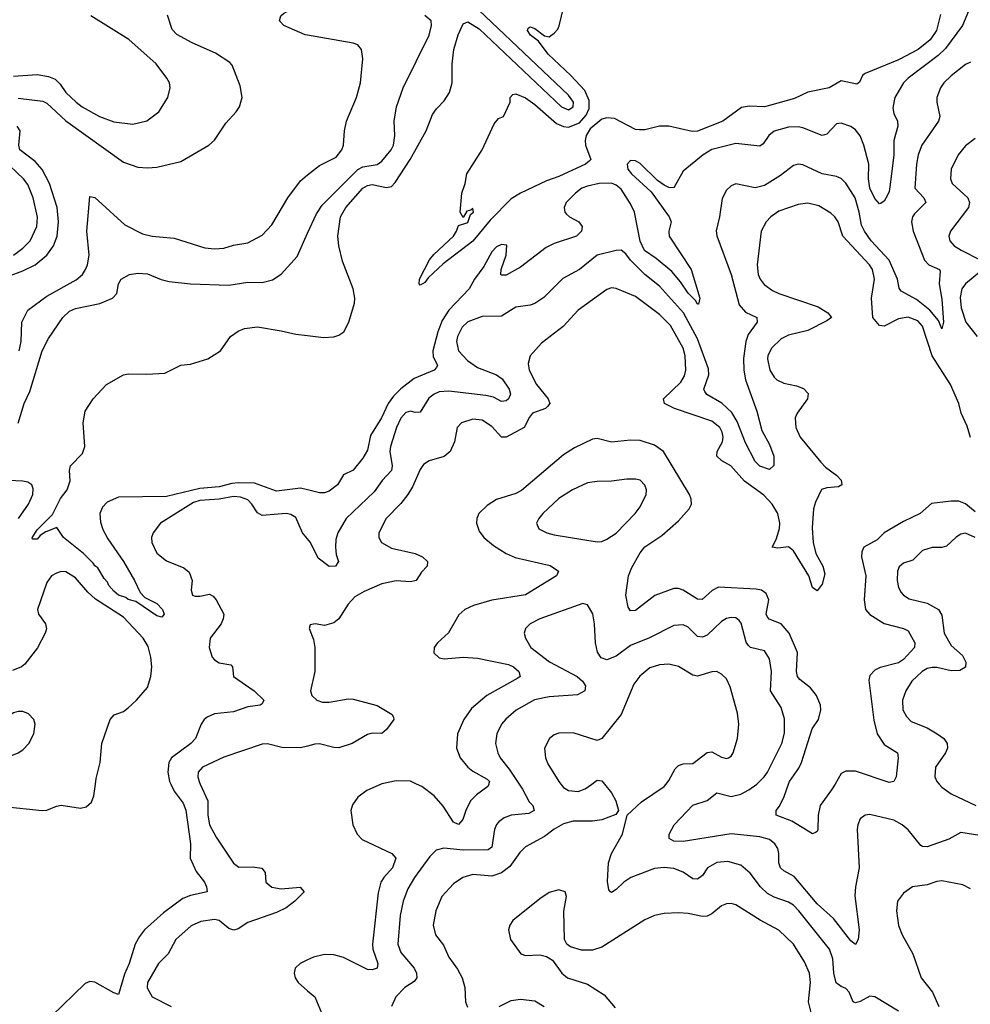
# Model space of a CAD drawing. Header units: inches. Extents: x 1834610 to 2027685, y 642842 to 774116.
# Tile 370 of 632: x 1968796 to 1972770, y 699079 to 703195. Entities that reach past the tile are written whole.
import ezdxf

# ---------------------------------------------------------------- set-up
doc = ezdxf.new("R2010")
doc.units = ezdxf.units.IN
doc.header["$MEASUREMENT"] = 0
for name, color, linetype in [('B9669', 7, 'Continuous'), ('B9679', 7, 'Continuous'), ('B9760', 7, 'Continuous'), ('B9770', 7, 'Continuous')]:
    doc.layers.add(name, color=color, linetype=linetype)

msp = doc.modelspace()

# ---------------------------------------------------------------- linework, layer by layer
at = {"layer": 'B9669', "color": 5}
for points, elevation in [([(1968730, 699906), (1968890, 699889), (1968910, 699890.8), (1968950, 699908), (1968970, 699911.6), (1969050, 699899.5), (1969074.8, 699905.2), (1969096, 699924), (1969106.6, 699950), (1969113.4, 700000)], 260), ([(1969427.6, 700000), (1969442.2, 699970), (1969479.6, 699919.6), (1969490.8, 699890.8), (1969510.1, 699750), (1969509.5, 699690), (1969534.1, 699634.1), (1969568.3, 699590), (1969577.5, 699570), (1969579.5, 699550), (1969510, 699533.8), (1969479, 699521), (1969397.8, 699462.2), (1969317.8, 699390), (1969296.8, 699363.2), (1969279.8, 699330), (1969253.7, 699250), (1969234.3, 699205.7), (1969210, 699120.9), (1969190, 699127.1), (1969110, 699171.2), (1969090, 699174.3), (1969070, 699166.6), (1968929.7, 699030.3)], 260), ([(1969550.8, 700000), (1969583.1, 699930), (1969582.4, 699870), (1969590.1, 699830), (1969617.5, 699777.5), (1969690, 699668.8), (1969712.8, 699652.8), (1969770, 699654.3), (1969808.1, 699648.1), (1969822.6, 699630), (1969825.2, 699590), (1969850, 699569.3), (1969890, 699561.7), (1969969, 699569), (1969985.7, 699550), (1969946.4, 699510), (1969910, 699482.4), (1969870, 699463.7), (1969750, 699421.9), (1969710, 699394.9), (1969691, 699389), (1969670, 699396.5), (1969630, 699429.2), (1969610, 699434.2), (1969553.9, 699426.1), (1969512.8, 699407.2), (1969449.1, 699350), (1969417.1, 699290), (1969376.8, 699250), (1969330.2, 699170), (1969328.6, 699148.6), (1969350.2, 699110), (1969430, 699070.8)], 280), ([(1970000, 699264.7), (1969968.2, 699250), (1969948.4, 699230), (1969943.8, 699210), (1969948.2, 699190), (1969960.5, 699170), (1970000, 699136.1)], 320)]:
    msp.add_lwpolyline(points, dxfattribs=dict(at, elevation=elevation))
at = {"layer": 'B9679', "color": 5}
for points, elevation in [([(1970307.1, 700000), (1970247.5, 699972.5), (1970210, 699944.8), (1970186.8, 699913.2), (1970180.2, 699890), (1970189.4, 699830), (1970206.5, 699790), (1970227.5, 699767.5), (1970352, 699710), (1970369.2, 699690), (1970354, 699650), (1970318.1, 699610), (1970306.1, 699590), (1970294.5, 699545.5), (1970271.5, 699330), (1970272.9, 699310), (1970294, 699250), (1970291.2, 699230), (1970270, 699223), (1970250, 699225.3), (1970150, 699274.9), (1970110, 699285.7), (1970070, 699287.7), (1970024.1, 699275.9), (1970000, 699264.7)], 320), ([(1970884.4, 700000), (1970898.6, 699978.6), (1970925.5, 699925.5), (1970940.7, 699910), (1970947.4, 699890), (1970923.8, 699876.2), (1970850, 699869.8), (1970821.6, 699858.4), (1970798.4, 699841.6), (1970788.9, 699831.1), (1970780.5, 699810), (1970770, 699735.8), (1970754.9, 699725.1), (1970650, 699723.8), (1970568.6, 699731.4), (1970536.8, 699723.2), (1970510, 699696.9), (1970446.9, 699610), (1970418.1, 699561.9), (1970399.5, 699510), (1970386.6, 699450), (1970376.3, 699330), (1970390, 699296.5), (1970445.6, 699230), (1970455.2, 699210), (1970456.9, 699190), (1970445.6, 699174.4), (1970405.7, 699150), (1970369, 699110), (1970350.3, 699070)], 340), ([(1970757, 700000), (1970752.9, 699990), (1970705.2, 699954.8), (1970681.3, 699930), (1970661.3, 699890), (1970648.9, 699851.1), (1970630, 699830.9), (1970610, 699840.7), (1970566.9, 699906.9), (1970528.5, 699950), (1970476.8, 699990), (1970455.5, 700000)], 320), ([(1971240.7, 700000), (1971270, 699963), (1971288.4, 699930), (1971298.8, 699890), (1971288, 699872), (1971230.2, 699849.8), (1971190, 699844.1), (1971110, 699845), (1971070, 699833.2), (1971030, 699810.7), (1970990, 699780.7), (1970910, 699736.8), (1970886.8, 699713.2), (1970844.9, 699655.1), (1970810, 699628.2), (1970770, 699615.2), (1970690, 699621.4), (1970648.7, 699610), (1970610, 699582.7), (1970561.5, 699530), (1970535.2, 699470), (1970524.1, 699410), (1970534.6, 699370), (1970567.2, 699327.2), (1970590, 699275.8), (1970625.9, 699225.9), (1970645.4, 699190), (1970656.9, 699150), (1970659.5, 699090), (1970667.9, 699067.9)], 360), ([(1971058.5, 700000), (1971070, 699986), (1971090, 699972.9), (1971130.7, 699969.3), (1971159.6, 699980.4), (1971187.1, 700000)], 360), ([(1972469.7, 699050), (1972370, 699110.7), (1972350, 699113.8), (1972310, 699090.8), (1972290, 699085.3), (1972280.7, 699090), (1972263.4, 699130), (1972250, 699146), (1972230, 699153.7), (1972209.1, 699169.1), (1972199.4, 699210), (1972194.9, 699270), (1972180.9, 699310), (1972053.4, 699470), (1972030, 699493.5), (1972010, 699505.8), (1971950, 699527.7), (1971922.5, 699542.5), (1971892.5, 699570), (1971850, 699627.6), (1971810, 699660.3), (1971756, 699676), (1971710, 699671.4), (1971671.3, 699650), (1971650, 699617.2), (1971630, 699602.2), (1971610, 699604.1), (1971570, 699631.2), (1971530, 699646.4), (1971490, 699651.1), (1971450, 699646.8), (1971350.1, 699609.9), (1971322, 699590), (1971290, 699558.7), (1971270, 699547.3), (1971265.2, 699550), (1971258.4, 699558.4), (1971252.7, 699592.7), (1971257, 699670), (1971269.9, 699710.1), (1971315.4, 699790), (1971336, 699870), (1971394.9, 699925.1), (1971490, 699990.3), (1971497.9, 700000)], 360), ([(1972810, 699784.2), (1972730, 699797.6), (1972679.3, 699770), (1972590, 699737), (1972570, 699738.2), (1972563.3, 699743.3), (1972510, 699809), (1972485.3, 699830), (1972450, 699849), (1972350, 699872.4), (1972330, 699869.6), (1972310, 699854.5), (1972299.5, 699830), (1972296.9, 699810), (1972305.8, 699650), (1972290.1, 699569.9), (1972287.5, 699532.5), (1972305.3, 699390), (1972300.3, 699350), (1972290.2, 699329.8), (1972270, 699345.1), (1972197.4, 699437.4), (1972130, 699498.6), (1972034, 699614), (1971990, 699637.4), (1971976.1, 699650), (1971969.9, 699670), (1971969.9, 699710), (1971965.2, 699730), (1971952.5, 699750), (1971930, 699768.2), (1971890, 699779.1), (1971770, 699791.9), (1971570, 699759.8), (1971530, 699761.1), (1971511.7, 699771.7), (1971511.3, 699790), (1971531.8, 699830), (1971610, 699911.1), (1971669.3, 699930.7), (1971710, 699963.8), (1971770, 699948.3), (1971810, 699957.6), (1971844.6, 699975.4), (1971876.9, 700000)], 340), ([(1972204.3, 700000), (1972190, 699975.1), (1972142.5, 699910), (1972133.1, 699870), (1972132.8, 699810), (1972130, 699801.2), (1972123, 699797), (1972110, 699792.3), (1972024.2, 699844.2), (1971958, 699870), (1971958, 699890), (1971972.2, 699907.8), (1971991.9, 699948.1), (1972009.9, 700000)], 320), ([(1972639, 700000), (1972650, 699987.5), (1972690, 699958.6), (1972793.4, 699910)], 340), ([(1972770, 699562.3), (1972738.5, 699578.5), (1972650, 699595.3), (1972630, 699593.1), (1972590, 699578.9), (1972527.7, 699570), (1972490, 699544.2), (1972464.9, 699510), (1972461.3, 699470), (1972469.4, 699409.4), (1972485.2, 699370), (1972530.1, 699290.1), (1972563.9, 699190), (1972611.7, 699130), (1972638.4, 699070)], 360), ([(1972108.4, 699028.4), (1972092.9, 699090), (1972102.2, 699170), (1972097.4, 699210), (1972076.9, 699256.9), (1972030.6, 699330), (1971970, 699388.9), (1971891.3, 699431.3), (1971790, 699495.3), (1971770, 699500.3), (1971750, 699498.7), (1971730, 699490.9), (1971690, 699456.8), (1971670, 699447.9), (1971650, 699446.6), (1971590, 699459.3), (1971550, 699462), (1971490, 699458.5), (1971450, 699451), (1971410, 699432), (1971230, 699317.6), (1971190, 699305.7), (1971145.1, 699305.1), (1971099.1, 699319.1), (1971083.7, 699330), (1971073, 699350), (1971070.9, 699469.1), (1971082, 699530), (1971076, 699550), (1971050, 699558.4), (1971010, 699547.3), (1970970, 699520.5), (1970858, 699430), (1970844.4, 699410), (1970839.5, 699390), (1970848.5, 699350), (1970890.4, 699290.3), (1970910, 699283.7), (1970970, 699285.7), (1970998.7, 699278.7), (1971023.8, 699263.8), (1971062.6, 699210), (1971086.7, 699190), (1971170, 699164), (1971238.9, 699118.9), (1971284.7, 699064.7)], 380), ([(1970000, 699136.1), (1970030.2, 699110.2), (1970071.3, 699010)], 320), ([(1970800.5, 699070), (1970850, 699094.6), (1970890, 699101.4), (1970950, 699094.5), (1970988.9, 699070)], 360)]:
    msp.add_lwpolyline(points, dxfattribs=dict(at, elevation=elevation))
at = {"layer": 'B9760', "color": 5}
for points, elevation in [([(1970000, 703129.3), (1969990, 703131), (1969900.4, 703170), (1969882.7, 703190), (1969887.6, 703210), (1969899.7, 703220.3), (1970000, 703275.5)], 280), ([(1968770, 702958.4), (1968870, 702966), (1968917.1, 702957.1), (1968945.3, 702945.3), (1968965.7, 702925.7), (1968989.4, 702890), (1969031.9, 702850), (1969057.6, 702830), (1969130, 702789.5), (1969190, 702768), (1969270, 702757.8), (1969327.9, 702772.1), (1969377.6, 702810), (1969415.1, 702870), (1969426, 702910), (1969422.4, 702930), (1969411.6, 702950), (1969366.6, 703010), (1969252.2, 703112.2), (1969093.6, 703210)], 340), ([(1968790, 702865.9), (1968893.3, 702853.3), (1968910, 702845.2), (1968990, 702772), (1969230, 702598.7), (1969290, 702577.7), (1969330, 702575.9), (1969370, 702578.2), (1969470, 702602.5), (1969586.9, 702670), (1969610, 702690.3), (1969657.9, 702762.1), (1969701.7, 702810), (1969715.4, 702830), (1969726.9, 702870), (1969718.4, 702918.4), (1969684.1, 703004.1), (1969675.2, 703015.2), (1969614.5, 703054.5), (1969517.6, 703097.6), (1969453.3, 703133.3), (1969433.8, 703153.8), (1969413.9, 703213.9)], 320), ([(1968750, 702123.1), (1968810, 702144.3), (1968861, 702170), (1968909.9, 702210), (1968938.4, 702250), (1968953.4, 702290), (1968958.3, 702350), (1968953.4, 702410), (1968921.7, 702510), (1968890, 702568.5), (1968861.8, 702601.8), (1968796.5, 702650), (1968792.3, 702670), (1968798.2, 702730), (1968786.5, 702750)], 320), ([(1968770, 702210.1), (1968810, 702239.2), (1968840.2, 702270), (1968868.7, 702330), (1968870.4, 702369.6), (1968852.7, 702450), (1968830, 702505.1), (1968811.9, 702530), (1968726.9, 702610)], 340), ([(1968793.6, 701810), (1968802, 701850), (1968805.5, 701930), (1968830, 701979.8), (1968910, 702038.8), (1969032.3, 702107.7), (1969058.4, 702130), (1969071.7, 702150), (1969080.2, 702170), (1969087, 702210), (1969077.2, 702310), (1969090, 702455.3), (1969110, 702451.9), (1969236.5, 702336.5), (1969310, 702299.8), (1969350, 702290.1), (1969441.8, 702281.8), (1969570, 702240.8), (1969610, 702236.5), (1969650, 702239), (1969690, 702252.6), (1969750, 702261.3), (1969810, 702294.6), (1969850, 702337.6), (1969917.1, 702450), (1969970, 702521.5), (1970000, 702545.5)], 280), ([(1968790, 701508.4), (1968814.8, 701590), (1968838.8, 701641.2), (1968890, 701810.3), (1968917.5, 701862.6), (1968976.5, 701950), (1969004.4, 701975.6), (1969030, 701987.8), (1969131.4, 702008.6), (1969183.7, 702030), (1969202.9, 702050), (1969209.7, 702090), (1969221.1, 702110), (1969255.3, 702130), (1969290, 702134.9), (1969330, 702132.9), (1969388.3, 702108.3), (1969420.6, 702100.6), (1969510, 702090.9), (1969670, 702084.6), (1969750, 702097.7), (1969810, 702096.6), (1969853.4, 702106.6), (1969889.2, 702130.8), (1969955.7, 702204.3), (1970000, 702302.5)], 260), ([(1970000, 701229), (1969970, 701236.2), (1969870, 701223.6), (1969778, 701258), (1969710, 701259), (1969683.6, 701256.5), (1969630, 701241.7), (1969550, 701235.7), (1969410, 701201.7), (1969210, 701198.7), (1969162.6, 701177.4), (1969143, 701157), (1969132, 701130), (1969134.1, 701094.1), (1969144.3, 701064.3), (1969164.5, 701024.5), (1969230.2, 700930), (1969277, 700850), (1969299.9, 700799.9), (1969319.9, 700779.9), (1969370, 700754.6), (1969394, 700730), (1969400.4, 700710), (1969390, 700697), (1969370, 700703.5), (1969282.5, 700762.5), (1969250, 700771.1), (1969239.4, 700779.4), (1969209.9, 700790), (1969190, 700805.8), (1969168.7, 700830), (1969164.1, 700844.1), (1969150, 700858.7), (1969123.1, 700903.1), (1969110, 700911.5), (1969103.6, 700923.6), (1969063.6, 700963.6), (1968979.7, 701030), (1968951.5, 701071.5), (1968905.5, 701054.5), (1968881.7, 701038.3), (1968870, 701023), (1968850, 701024), (1968849, 701029), (1968870, 701062.3), (1968933.7, 701126.3), (1968966.6, 701193.4), (1968995.4, 701230), (1969007.3, 701267.3), (1969004.5, 701310), (1969009.5, 701330), (1969058.3, 701381.7), (1969069.4, 701410), (1969061.6, 701510), (1969070, 701558), (1969103.7, 701610), (1969159, 701670), (1969230, 701710.6), (1969250, 701714.9), (1969327.2, 701712.8), (1969402.5, 701717.5), (1969470, 701750.4), (1969510, 701754.9), (1969583.1, 701776.9), (1969636, 701810), (1969677.2, 701870), (1969710, 701893), (1969735.6, 701904.4), (1969790, 701910.2), (1969890, 701894.4), (1969950, 701879.7), (1970000, 701874.1)], 240), ([(1968790.9, 701109.1), (1968833.5, 701170), (1968851.6, 701210), (1968853.2, 701233.2), (1968847.3, 701250), (1968830, 701261.1), (1968810, 701266.2), (1968750, 701268.9)], 260), ([(1970000, 701024.3), (1969978.5, 701050), (1969950, 701114.4), (1969930, 701126.8), (1969910, 701130.4), (1969810, 701122.7), (1969790, 701133.8), (1969767.3, 701170), (1969750, 701188.2), (1969719.3, 701199.3), (1969690, 701201.5), (1969630, 701190.4), (1969550, 701184.4), (1969522.7, 701177.3), (1969385.3, 701090), (1969354, 701050), (1969347, 701030), (1969348.8, 701010), (1969370, 700965.3), (1969410, 700932.6), (1969483.1, 700903.1), (1969505.2, 700885.2), (1969517, 700850), (1969513.4, 700810), (1969518.8, 700790), (1969530, 700784.9), (1969550, 700785.3), (1969590, 700793.7), (1969605.4, 700785.4), (1969618.3, 700770), (1969649, 700710), (1969647.1, 700690), (1969638.6, 700670), (1969592.3, 700610), (1969588.6, 700570), (1969600.7, 700530), (1969610, 700518.5), (1969630, 700506.8), (1969678.4, 700498.4), (1969686.4, 700490), (1969690.3, 700450), (1969776.9, 700390), (1969817.4, 700350), (1969810, 700335.1), (1969801, 700330), (1969750, 700322.3), (1969690, 700302), (1969610, 700292.8), (1969580.4, 700279.6), (1969567.2, 700270), (1969554.8, 700250), (1969530.8, 700190), (1969511.5, 700170), (1969431.4, 700110), (1969420.1, 700090), (1969416.3, 700050), (1969422.8, 700010), (1969427.6, 700000)], 260), ([(1969113.4, 700000), (1969116.6, 700023.4), (1969132.6, 700090), (1969139.4, 700170), (1969174, 700270), (1969191.2, 700288.8), (1969230, 700303.5), (1969250, 700317.8), (1969284.7, 700350), (1969330, 700403.2), (1969344, 700450), (1969348.9, 700490), (1969345, 700530), (1969334.1, 700574.1), (1969312.9, 700610), (1969230, 700696.8), (1969112.8, 700772.8), (1969081.7, 700801.7), (1969030, 700861.7), (1968990, 700886.2), (1968970, 700888.5), (1968950, 700881.5), (1968930, 700869.7), (1968910, 700842), (1968871.4, 700730), (1968875.3, 700710), (1968904.3, 700670), (1968908.2, 700648.2), (1968903.2, 700630), (1968870.9, 700569.1), (1968818.6, 700501.4), (1968803.6, 700490), (1968766, 700474)], 260), ([(1970000, 700158.9), (1969970, 700150.6), (1969892.6, 700152.6), (1969832.8, 700167.3), (1969810, 700166.6), (1969650, 700111.8), (1969560.5, 700070), (1969542, 700050), (1969540.8, 700030), (1969546.2, 700010), (1969550.8, 700000)], 280)]:
    msp.add_lwpolyline(points, dxfattribs=dict(at, elevation=elevation))
at = {"layer": 'B9760', "color": 5, "elevation": 280}
msp.add_lwpolyline([(1968790, 700303.6), (1968770, 700296.9), (1968683.4, 700236.6), (1968650, 700219.3), (1968610.7, 700209.3), (1968591, 700190), (1968574.8, 700150), (1968583.4, 700123.4), (1968596, 700110), (1968650, 700073.4), (1968670, 700066), (1968690, 700068), (1968704.1, 700075.9), (1968739, 700110), (1968790, 700130.4), (1968810, 700143.1), (1968834.7, 700170), (1968855.1, 700210), (1968860.7, 700250), (1968856, 700270), (1968832.9, 700292.9), (1968810, 700302.9)], close=True, dxfattribs=at)
at = {"layer": 'B9770', "color": 5}
for points, elevation in [([(1970000, 701874.1), (1970066.7, 701866.7), (1970110, 701869.4), (1970130, 701875.4), (1970150.7, 701890), (1970172.4, 701930), (1970196, 702010), (1970197.8, 702030), (1970190.7, 702070), (1970145.1, 702185.1), (1970129.7, 702250), (1970126.6, 702290), (1970138, 702370), (1970160.3, 702410), (1970230, 702490.8), (1970250, 702501.9), (1970270, 702505.1), (1970330, 702493.7), (1970350, 702497.9), (1970366.1, 702513.9), (1970428.4, 702610), (1970494.9, 702730), (1970522.3, 702797.7), (1970538.3, 702821.7), (1970570, 702854.7), (1970592.7, 702890), (1970604.4, 702930), (1970604.3, 703010), (1970610.8, 703070), (1970629, 703131), (1970650, 703177.5), (1970670, 703185), (1970716.8, 703156.8), (1971061.2, 702830), (1971090, 702818.3), (1971109.8, 702830), (1971111.6, 702850), (1971090, 702879.2), (1970582.1, 703362.1)], 240), ([(1972644.4, 703215.6), (1972627.8, 703150), (1972601.5, 703110), (1972552.1, 703070), (1972470, 703026.1), (1972330.2, 702969.8), (1972319.2, 702960.8), (1972306.4, 702933.6), (1972294.9, 702925.1), (1972230, 702938.7), (1972179.1, 702910), (1972090, 702891.1), (1972034.6, 702865.4), (1971930, 702835.9), (1971910, 702830.8), (1971847.2, 702832.8), (1971813.1, 702826.9), (1971735.5, 702770), (1971630, 702728.2), (1971607.6, 702727.6), (1971510, 702749), (1971471.1, 702748.9), (1971410, 702734), (1971386.4, 702733.6), (1971370, 702736), (1971282, 702782), (1971250, 702784.9), (1971230, 702778.4), (1971181.5, 702738.5), (1971164, 702710), (1971159.4, 702690), (1971161.1, 702670), (1971184.2, 702610), (1971177.1, 702602.9), (1971161.3, 702590), (1971050, 702539.8), (1970998.5, 702521.5), (1970890, 702469.7), (1970850, 702445.7), (1970763, 702357), (1970690, 702269), (1970566.4, 702173.6), (1970504.2, 702115.8), (1970490, 702096), (1970470, 702085.2), (1970466.6, 702090), (1970467.6, 702110), (1970509.8, 702190.2), (1970527.5, 702212.5), (1970609.2, 702290), (1970622, 702310), (1970630, 702334), (1970670, 702347.3), (1970680.2, 702379.8), (1970692.7, 702390), (1970690, 702406), (1970682, 702398), (1970666, 702394), (1970650, 702368), (1970638, 702390), (1970644, 702470), (1970658, 702510), (1970665.2, 702550), (1970729.2, 702650), (1970780.2, 702759.8), (1970798, 702782), (1970818, 702790), (1970846, 702850), (1970846, 702870), (1970858, 702882), (1970870, 702884.7), (1970910, 702868), (1970950, 702840.2), (1971040.3, 702760.3), (1971070, 702747.9), (1971090, 702745.6), (1971135.9, 702764.1), (1971163.9, 702796.1), (1971176.4, 702823.6), (1971177.1, 702857.1), (1971158.8, 702898.8), (1971100.6, 702960.6), (1971004.8, 703050), (1970964.8, 703104.8), (1970932, 703130), (1970919.6, 703150), (1970921, 703159), (1970930, 703164.9), (1970950, 703157), (1970990, 703126.8), (1971010, 703122.8), (1971030, 703138), (1971045.1, 703154.9), (1971050.9, 703169.1), (1971070.8, 703250)], 220), ([(1972762, 703230), (1972736.4, 703170), (1972666.3, 703073.7), (1972635.4, 703044.6), (1972509.5, 702950), (1972490.1, 702930), (1972453.8, 702870), (1972445.5, 702825.5), (1972450, 702802), (1972465.5, 702770), (1972466.5, 702750), (1972450.7, 702690), (1972449.6, 702630), (1972434.5, 702505.5), (1972430, 702476), (1972422, 702458), (1972410, 702436.2), (1972393.7, 702426.3), (1972390, 702425.1), (1972370, 702446.9), (1972349.5, 702490), (1972344, 702530), (1972345.8, 702590), (1972325.3, 702670), (1972310, 702709.1), (1972290, 702734.5), (1972270, 702748.8), (1972230, 702761.6), (1972210, 702758.9), (1972170, 702715.6), (1972150, 702710.8), (1972070, 702742.3), (1972050, 702746.5), (1972010, 702745.4), (1971950, 702728.4), (1971928, 702710), (1971904.4, 702675.6), (1971890, 702666.3), (1971790, 702677.4), (1971690, 702652.3), (1971653.7, 702630), (1971570, 702562), (1971530, 702492.4), (1971510, 702492.7), (1971490, 702502.5), (1971462.9, 702522.9), (1971390, 702593.4), (1971370, 702605), (1971350, 702605.4), (1971335.1, 702590), (1971337.8, 702570), (1971353.5, 702550), (1971435.1, 702475.1), (1971511.4, 702370), (1971518.7, 702350), (1971510.2, 702310), (1971511.7, 702290), (1971603.3, 702150), (1971638.9, 702030), (1971633.8, 702006.2), (1971630, 702005.7), (1971620.9, 702020.9), (1971590, 702051.9), (1971558.6, 702098.5), (1971521.8, 702141.8), (1971456.8, 702196.8), (1971408.5, 702230), (1971389.4, 702269.4), (1971366.7, 702390), (1971350, 702424.5), (1971310, 702485.8), (1971290, 702503.4), (1971270, 702510.9), (1971218.8, 702510), (1971170, 702499.4), (1971146.5, 702490), (1971119.3, 702470), (1971080.7, 702430), (1971071.7, 702410), (1971074.4, 702390), (1971081.3, 702381.3), (1971094, 702370), (1971133.4, 702350), (1971148, 702330), (1971144.4, 702310), (1971123.8, 702290), (1971030, 702258.6), (1970997.5, 702242.5), (1970890, 702159.8), (1970830, 702126.6), (1970810, 702126.6), (1970807.6, 702130), (1970808.4, 702150), (1970829.8, 702210), (1970831.9, 702251.9), (1970810, 702255.6), (1970790, 702245.3), (1970770, 702224.8), (1970736.5, 702163.5), (1970697.1, 702110), (1970675.4, 702070), (1970590, 701980.7), (1970562.4, 701937.6), (1970543.8, 701890), (1970522.9, 701810), (1970525.3, 701785.3), (1970542.4, 701750), (1970538.6, 701741.4), (1970528.7, 701730), (1970445.1, 701694.9), (1970390, 701652.1), (1970359.1, 701620.9), (1970336.4, 701590), (1970308.3, 701530), (1970263.3, 701456.7), (1970250, 701395.1), (1970230, 701362.6), (1970190, 701311.8), (1970150, 701292.8), (1970124.6, 701250), (1970090, 701223.5), (1970070, 701216.9), (1970050, 701216.9), (1970000, 701229)], 240), ([(1970000, 702302.5), (1970036.6, 702383.4), (1970060.7, 702419.3), (1970210, 702568.9), (1970230, 702579.9), (1970290, 702589.6), (1970310, 702603.9), (1970349.1, 702650), (1970358.4, 702670), (1970364.2, 702710), (1970362, 702770), (1970371.7, 702830), (1970399.8, 702910), (1970507.3, 703130), (1970518, 703170), (1970515.6, 703190), (1970490, 703211.4)], 260), ([(1970000, 702545.5), (1970050, 702585.5), (1970119.8, 702620.2), (1970143.5, 702650), (1970149.8, 702670), (1970153.8, 702730), (1970162.2, 702770), (1970203.5, 702870), (1970220.4, 702930), (1970231.2, 703031.2), (1970225.6, 703070), (1970209.7, 703089.7), (1970190, 703096.8), (1970000, 703129.3)], 280), ([(1972770, 703016.4), (1972750, 703007.4), (1972690, 702959.3), (1972658.8, 702930), (1972645.2, 702910), (1972630.2, 702870), (1972629.3, 702850), (1972641.8, 702790), (1972636.8, 702770), (1972567.3, 702670), (1972552.1, 702630), (1972545.2, 702590), (1972538.1, 702490), (1972574.8, 702450), (1972583.8, 702430), (1972536.5, 702383.5), (1972527.7, 702370), (1972524, 702350), (1972531.2, 702310), (1972578.9, 702190), (1972596, 702170), (1972640.3, 702150), (1972643.4, 702143.4), (1972639.6, 702090), (1972650, 702026.8), (1972657.8, 701930), (1972650, 701902), (1972636.8, 701936.8), (1972600.8, 701980.8), (1972544.4, 702024.4), (1972480.4, 702060.4), (1972472.9, 702072.9), (1972465.8, 702110), (1972430, 702189.2), (1972355.5, 702270), (1972326.8, 702310), (1972315.4, 702335.4), (1972305.4, 702390), (1972288, 702450), (1972250, 702510.9), (1972230, 702530.9), (1972210, 702538.8), (1972149.9, 702549.9), (1972070, 702587.7), (1972050, 702590.8), (1972030, 702584.8), (1971976.5, 702543.5), (1971910, 702501.5), (1971870, 702492.2), (1971790, 702507.8), (1971770, 702500.5), (1971750, 702482), (1971732.5, 702447.5), (1971721.3, 702370), (1971707.3, 702312.7), (1971710, 702290.8), (1971770.1, 702130.1), (1971803.4, 702003.4), (1971830, 701972.2), (1971877.4, 701950), (1971879.3, 701930), (1971841.6, 701878.4), (1971831.5, 701850), (1971821.6, 701778.4), (1971823, 701730), (1971830.2, 701689.8), (1971877.8, 701557.8), (1971898.2, 701478.2), (1971930, 701419.5), (1971948.9, 701370), (1971948.6, 701331.4), (1971930, 701314), (1971890, 701328.6), (1971870, 701348.3), (1971830, 701426.3), (1971795, 701515), (1971772.5, 701552.5), (1971731.6, 701591.6), (1971668.4, 701628.4), (1971660.4, 701640.3), (1971656.5, 701650), (1971676.3, 701710), (1971675.4, 701735.4), (1971630, 701860.2), (1971571, 701970), (1971470, 702081.3), (1971409.9, 702129.9), (1971348.9, 702188.9), (1971330, 702215.8), (1971310.9, 702230.9), (1971289.8, 702229.8), (1971210, 702209.8), (1971136.9, 702150), (1971066.9, 702113.1), (1970987.2, 702032.8), (1970950, 702008.9), (1970930, 702001.6), (1970870, 701992.9), (1970810, 701955.5), (1970730, 701954.2), (1970670, 701931.3), (1970646.4, 701910), (1970626.3, 701870), (1970622.6, 701850), (1970630.8, 701810), (1970667.5, 701770), (1970710, 701740.6), (1970789.2, 701710), (1970813.6, 701693.6), (1970842.5, 701650), (1970847.3, 701630), (1970839.1, 701610), (1970830, 701600.9), (1970810, 701598.5), (1970776.2, 701616.2), (1970744.3, 701624.3), (1970590, 701641.5), (1970550, 701638.7), (1970528.2, 701630), (1970506.8, 701613.2), (1970470, 701554.7), (1970450, 701553.1), (1970430, 701558.2), (1970410, 701552.8), (1970390, 701528.7), (1970370.8, 701490), (1970345.9, 701410), (1970343.8, 701390), (1970352.7, 701330), (1970350.1, 701309.9), (1970311.9, 701268.1), (1970278.6, 701221.4), (1970160.6, 701110), (1970125.5, 701050), (1970117.9, 701022.1), (1970116.4, 700990), (1970119.4, 700959.4), (1970128.7, 700930), (1970116.3, 700910), (1970090, 700908.8), (1970043.7, 700943.7), (1970012, 701010), (1970000, 701024.3)], 260), ([(1972790, 702698), (1972750, 702667.4), (1972719.2, 702630), (1972690.2, 702570), (1972686.2, 702530), (1972693.8, 702510), (1972759.7, 702450), (1972766.4, 702430), (1972761.6, 702410), (1972687, 702310), (1972679.5, 702290), (1972684.2, 702270), (1972702.6, 702250), (1972731.4, 702231.4), (1972813.5, 702190)], 280), ([(1972770, 701447.8), (1972755.9, 701495.9), (1972731.6, 701550), (1972721.2, 701590), (1972686.7, 701670), (1972610.7, 701790), (1972570, 701913.9), (1972550, 701935.9), (1972510, 701951.9), (1972470, 701944.7), (1972410, 701913), (1972390, 701917), (1972362.5, 701950), (1972356.7, 702030), (1972368.7, 702110), (1972360.4, 702150), (1972348.7, 702170), (1972236.3, 702290), (1972216.8, 702350), (1972204.1, 702370), (1972186.5, 702386.5), (1972136.3, 702416.3), (1972090, 702427.3), (1972050, 702422.8), (1971970, 702393.7), (1971935.8, 702370), (1971915.9, 702350), (1971895.6, 702310), (1971878.2, 702170), (1971882.7, 702130), (1971891.1, 702110), (1971907.8, 702087.8), (1971942.9, 702062.9), (1971970, 702049.6), (1972134, 701994), (1972173.6, 701970), (1972188.9, 701950), (1972170, 701935.3), (1972090, 701895.5), (1972010, 701876), (1971979.7, 701860.3), (1971938.9, 701821.1), (1971923.5, 701790), (1971922.4, 701777.6), (1971932.1, 701730), (1971950, 701700.2), (1971961.2, 701690), (1971990, 701675), (1972043.8, 701663.8), (1972072.6, 701652.6), (1972092, 701632), (1972088.8, 701610), (1972046, 701550), (1972037.6, 701530), (1972040.1, 701490), (1972059.2, 701450), (1972144.6, 701344.6), (1972164.1, 701324.1), (1972211.6, 701290), (1972229.3, 701270), (1972232.4, 701250), (1972218.1, 701241.9), (1972170, 701238.3), (1972148.4, 701231.6), (1972122.4, 701177.6), (1972114.2, 701150), (1972109, 701071), (1972112.2, 701010), (1972124.2, 700964.1), (1972153.2, 700910), (1972161.7, 700878.3), (1972150, 700835.4), (1972130, 700807.6), (1972110, 700820.9), (1972095.2, 700870), (1972030, 700975.3), (1972010, 700991.4), (1971965.8, 700985.8), (1971941.6, 700990), (1971958.5, 701021.5), (1971972.1, 701067.9), (1971973.6, 701090), (1971964.9, 701130), (1971941.2, 701170), (1971906.7, 701206.7), (1971826.4, 701266.4), (1971769.3, 701329.3), (1971731, 701351), (1971710.5, 701370), (1971711, 701390), (1971733.3, 701430), (1971737.4, 701450), (1971733.2, 701470), (1971722.5, 701490), (1971690, 701516.9), (1971533.5, 701570), (1971492.2, 701590), (1971487, 701610), (1971560.2, 701679.8), (1971574.5, 701705.5), (1971580.2, 701730), (1971578, 701790), (1971570, 701822.3), (1971516.8, 701916.8), (1971470, 701962.4), (1971370, 702037.2), (1971290, 702071.6), (1971270, 702073.6), (1971250, 702067.4), (1971130, 701981), (1971068.3, 701911.7), (1970977.5, 701842.5), (1970930.3, 701790), (1970922, 701758), (1970926, 701730), (1970957, 701670), (1971005.3, 701610), (1971011.7, 701590), (1971002.3, 701577.7), (1970993.8, 701570), (1970940.2, 701550), (1970926.8, 701533.2), (1970905.4, 701490), (1970830, 701449.2), (1970810, 701449.9), (1970770, 701493.8), (1970730, 701520.7), (1970690, 701524.4), (1970643.1, 701510), (1970624.7, 701490), (1970614.1, 701430), (1970595.3, 701390), (1970570, 701369.1), (1970508.6, 701351.4), (1970484.5, 701335.5), (1970470, 701314.7), (1970438.3, 701241.7), (1970419.2, 701210), (1970390, 701172.3), (1970328.4, 701110), (1970297.8, 701050), (1970297.2, 701030), (1970308.1, 701010), (1970350, 700985.4), (1970450, 700963.9), (1970480.7, 700950), (1970501.1, 700930), (1970499.2, 700910), (1970475.2, 700884.8), (1970453.8, 700850), (1970430, 700844.6), (1970370, 700849.4), (1970310, 700836.7), (1970235.6, 700804.4), (1970197.4, 700782.6), (1970170, 700751.8), (1970130.2, 700690), (1970110, 700673.1), (1970070, 700662), (1970031, 700669), (1970010, 700666), (1970006, 700650), (1970023.8, 700603.8), (1970030.3, 700570), (1970030.2, 700469.8), (1970012.2, 700390), (1970017.6, 700370), (1970038, 700350), (1970062.7, 700342.7), (1970090, 700342), (1970170, 700356), (1970190, 700355.2), (1970290, 700328.1), (1970353.4, 700290), (1970358.2, 700278.2), (1970360.9, 700270), (1970330, 700227.8), (1970310, 700211.2), (1970270, 700212.6), (1970250, 700207.6), (1970186.7, 700170), (1970130, 700151.5), (1970110, 700152.6), (1970050, 700168.6), (1970030, 700167.2), (1970000, 700158.9)], 280), ([(1972821.8, 702150), (1972750, 702091.2), (1972734.8, 702070), (1972726.7, 702033.3), (1972732.1, 701990), (1972751.2, 701930), (1972798, 701870)], 280), ([(1972009.9, 700000), (1972013.3, 700010), (1972053.3, 700066.7), (1972064.1, 700090), (1972109.2, 700230), (1972134.8, 700270), (1972145.3, 700310), (1972143.7, 700330), (1972127.3, 700370), (1972101.5, 700401.5), (1972056.5, 700436.5), (1972047.1, 700450), (1972042.9, 700470), (1972047.1, 700550), (1972012.2, 700630), (1971979.5, 700670), (1971929.3, 700689.3), (1971920.4, 700700.4), (1971916.6, 700710), (1971927.8, 700770), (1971916.8, 700796.8), (1971897.4, 700810), (1971874.5, 700814.5), (1971717.5, 700822.5), (1971691.1, 700808.9), (1971649.3, 700770.7), (1971630, 700772.1), (1971570, 700809.9), (1971550, 700816.7), (1971530, 700817.2), (1971451.4, 700788.6), (1971370, 700725.8), (1971350, 700723.5), (1971339.3, 700739.3), (1971329.9, 700790), (1971340.7, 700870), (1971354.4, 700905.6), (1971390, 700966.7), (1971408.8, 700991.2), (1971480.8, 701039.2), (1971550, 701100.2), (1971594.8, 701150), (1971603.9, 701170), (1971603.4, 701190), (1971595.9, 701210), (1971487.5, 701390), (1971450, 701416.7), (1971390, 701436), (1971350, 701436.9), (1971270, 701428.1), (1971210, 701444.2), (1971190, 701441), (1971115.3, 701404.7), (1971070, 701375.3), (1970893.5, 701226.5), (1970870, 701214), (1970790, 701188.9), (1970750, 701163.5), (1970714.9, 701130), (1970706.9, 701110), (1970706, 701090), (1970716.5, 701056.5), (1970736.9, 701030), (1970777, 700997), (1970830, 700963.9), (1970867, 700947), (1971013.3, 700913.3), (1971048.8, 700890), (1971039.6, 700870), (1970910, 700791.1), (1970770, 700768.7), (1970693.3, 700746.7), (1970656.5, 700730), (1970632.3, 700707.7), (1970588.3, 700631.6), (1970542.4, 700590), (1970528.7, 700570), (1970527.8, 700547.7), (1970550, 700527.6), (1970570, 700523.2), (1970650.3, 700529.7), (1970710, 700525.4), (1970839, 700499), (1970860.2, 700490), (1970882.6, 700470), (1970887.9, 700450), (1970878.1, 700441.9), (1970749.2, 700370), (1970684.9, 700315.1), (1970652.7, 700270), (1970625.9, 700210), (1970621.5, 700150), (1970637.8, 700110), (1970670, 700071.1), (1970690, 700054.4), (1970750, 700020.7), (1970759.7, 700010), (1970757.8, 700002.2), (1970757, 700000)], 320), ([(1972790, 701137.7), (1972750, 701171.6), (1972721.6, 701181.6), (1972690, 701182.7), (1972607.7, 701172.3), (1972560.3, 701130), (1972490, 701097.9), (1972410.2, 701050), (1972379.9, 701020.1), (1972324.7, 700990), (1972316.5, 700970), (1972315.5, 700950), (1972332.4, 700870), (1972325.7, 700770), (1972332, 700730), (1972350, 700708.3), (1972410, 700670.8), (1972490.1, 700650.1), (1972510, 700640.2), (1972538.2, 700590), (1972536.9, 700570), (1972490, 700520.5), (1972470, 700507), (1972393.3, 700486.7), (1972370, 700475.5), (1972350, 700453), (1972346, 700434), (1972366.3, 700266.3), (1972380.4, 700210), (1972410, 700165.5), (1972465.3, 700130), (1972467.6, 700110), (1972459.3, 700030), (1972450.1, 700009.9), (1972430, 700006.1), (1972290, 700053.1), (1972250, 700054), (1972230, 700044.6), (1972204.3, 700000)], 320), ([(1972789.7, 701030), (1972750, 701048), (1972730, 701043.8), (1972710, 701031.9), (1972670, 700993.8), (1972650, 700989), (1972610, 700989), (1972570, 700976.1), (1972530, 700936), (1972490, 700923.5), (1972471.8, 700908.2), (1972465.6, 700890), (1972464.3, 700850), (1972470, 700822), (1972480.6, 700800.6), (1972490, 700789.1), (1972513.8, 700773.8), (1972590, 700756.4), (1972636.3, 700730), (1972650, 700705.5), (1972659.8, 700630), (1972690, 700579.6), (1972736.8, 700536.8), (1972751, 700509), (1972750, 700488), (1972726, 700474), (1972690, 700472.5), (1972630, 700487.1), (1972610, 700487.5), (1972590, 700482.7), (1972567.9, 700470), (1972525.5, 700430), (1972500.7, 700390), (1972486.9, 700350), (1972487.8, 700310), (1972502.3, 700282.3), (1972522, 700262), (1972590, 700234.8), (1972631.6, 700210), (1972659.6, 700190), (1972673, 700170), (1972674.5, 700150), (1972666, 700130), (1972623.5, 700070), (1972621.8, 700030), (1972630.2, 700010), (1972639, 700000)], 340), ([(1971876.9, 700000), (1971878.7, 700001.3), (1971908.2, 700030), (1971922, 700050), (1971981.3, 700170), (1971992.8, 700212.8), (1971992.9, 700272.9), (1971979.5, 700319.5), (1971934.9, 700390), (1971938.7, 700470), (1971930, 700523.7), (1971910, 700556.9), (1971850.5, 700570.5), (1971840.7, 700580.7), (1971832.8, 700592.8), (1971811.9, 700671.9), (1971804, 700684), (1971790, 700694.6), (1971770, 700696.5), (1971750, 700691.4), (1971730, 700678.9), (1971670, 700622.2), (1971650, 700613.3), (1971630, 700616.8), (1971590, 700655.5), (1971570, 700665), (1971530, 700662.5), (1971428.8, 700611.2), (1971350, 700578.6), (1971290, 700534.8), (1971250, 700519.4), (1971227.4, 700527.4), (1971211.7, 700551.7), (1971203, 700590), (1971198.5, 700670), (1971191.4, 700711.4), (1971170, 700749.4), (1971150, 700754), (1970970.4, 700690), (1970930.4, 700670), (1970910.4, 700650), (1970904.9, 700630), (1970910.3, 700610), (1970933.4, 700570), (1971010.3, 700510), (1971126.3, 700450), (1971149, 700430), (1971160.8, 700410), (1971158.3, 700390), (1971127.9, 700372.1), (1971010, 700364.8), (1970948.4, 700351.6), (1970871.9, 700308.1), (1970828.3, 700271.7), (1970810.2, 700250), (1970791.1, 700210), (1970787.3, 700190), (1970785.6, 700170), (1970794.7, 700130), (1970804.7, 700110), (1970842.7, 700062.7), (1970884.4, 700000)], 340), ([(1971497.9, 700000), (1971510, 700014.9), (1971536.4, 700063.6), (1971550, 700077.8), (1971570, 700084.1), (1971610, 700086.2), (1971670, 700131.1), (1971690, 700134), (1971730, 700112.4), (1971750, 700106.7), (1971759.3, 700110), (1971770, 700115.8), (1971778.2, 700130), (1971796.2, 700190), (1971802.2, 700250), (1971796.5, 700296.5), (1971766.6, 700406.6), (1971750, 700439.6), (1971730, 700459.7), (1971710, 700469.7), (1971690, 700468.6), (1971630, 700450.6), (1971610, 700454.6), (1971550, 700491.6), (1971510, 700500.6), (1971470, 700498.3), (1971430, 700486), (1971389.1, 700450.9), (1971363.3, 700416.7), (1971310, 700290.9), (1971230, 700189.6), (1971210, 700181.3), (1971110, 700214.6), (1971050, 700213.1), (1971030, 700205.1), (1971010.4, 700190), (1970990.3, 700150), (1970994, 700110), (1971004.2, 700084.2), (1971050, 700010.4), (1971058.5, 700000)], 360), ([(1970455.5, 700000), (1970430, 700012), (1970370, 700013.2), (1970310, 700001.3), (1970307.1, 700000)], 320), ([(1971187.1, 700000), (1971210, 700016.3), (1971230, 700013.4), (1971240.7, 700000)], 360)]:
    msp.add_lwpolyline(points, dxfattribs=dict(at, elevation=elevation))
at = {"layer": 'B9770', "color": 5, "elevation": 340}
msp.add_lwpolyline([(1971370, 701274.5), (1971334.3, 701274.3), (1971270, 701265.3), (1971210, 701264.8), (1971170, 701259.3), (1971107, 701230), (1971050, 701192.9), (1970983.6, 701130), (1970966, 701110), (1970956.5, 701090), (1970966.9, 701066.9), (1970999.3, 701050), (1971030, 701041.2), (1971210, 701012.4), (1971230, 701014), (1971250, 701023.1), (1971290, 701048.9), (1971369.6, 701130), (1971390, 701159.1), (1971415.1, 701210), (1971415.8, 701230), (1971410, 701249), (1971390, 701269.3)], close=True, dxfattribs=at)

doc.saveas('drawing.dxf')
